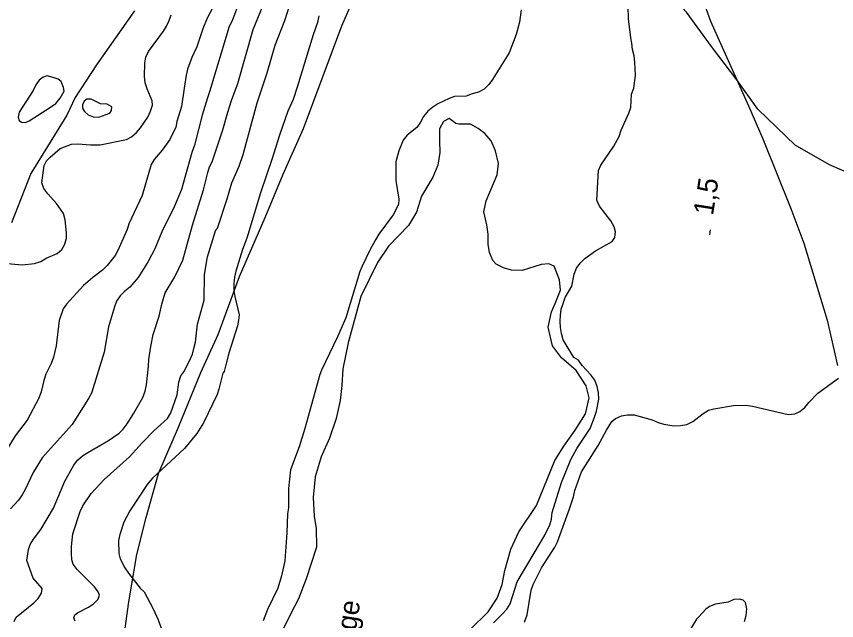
# Model space of a CAD drawing. Extents: x 282461 to 284471, y 5554090 to 5557646.
# Drawn here: x 282850.1 to 282973.4, y 5554989.5 to 5555080.4 of the extents above; entities that cross this region are included whole.
import ezdxf

# ---------------------------------------------------------------- set-up
doc = ezdxf.new("R2010")
doc.units = 0
for name, color, linetype in [('Niveau 1', 7, 'Continuous'), ('Niveau 2', 7, 'Continuous'), ('Niveau 22', 7, 'Continuous'), ('Niveau 3', 7, 'Continuous'), ('Niveau 7', 7, 'Continuous')]:
    doc.layers.add(name, color=color, linetype=linetype)

msp = doc.modelspace()

# ---------------------------------------------------------------- linework, layer by layer
at = {"layer": 'Niveau 1'}
msp.add_lwpolyline([(282883.17, 5555081.52), (282882.5, 5555079.78), (282882.04, 5555078.91), (282879.11, 5555069.06), (282878.77, 5555068.19), (282877.99, 5555065.58), (282876.84, 5555061.06), (282876.45, 5555059.96), (282874.9, 5555054.39), (282873.83, 5555051.9), (282871.92, 5555048.01), (282870.85, 5555045.45), (282869.89, 5555043.54), (282868.36, 5555041.15), (282867.11, 5555039.7), (282866.37, 5555039.11), (282865.68, 5555038.41), (282865.12, 5555037.6), (282864.78, 5555036.73), (282863.89, 5555033.71), (282863.25, 5555029.89), (282861.36, 5555023.75), (282860.91, 5555022.93), (282858.42, 5555019.04), (282853.92, 5555014.03), (282852.56, 5555011.82), (282851.38, 5555009.26), (282850.93, 5555008.45), (282850.36, 5555007.64), (282849.16, 5555006.35)], dxfattribs=at)
at = {"layer": 'Niveau 2'}
for points in [[(282855.64, 5555006.44), (282857.32, 5555010.51), (282858.68, 5555012.89), (282859.25, 5555013.65), (282859.99, 5555014.29), (282860.8, 5555014.82), (282863.89, 5555016.64), (282865.5, 5555017.7), (282866.13, 5555018.34), (282866.69, 5555019.15), (282867.72, 5555020.73), (282869.07, 5555023.11), (282869.41, 5555024.04), (282869.63, 5555024.97), (282869.94, 5555027.8), (282869.98, 5555028.79), (282870.25, 5555030.76), (282870.63, 5555032.55), (282871.52, 5555035.34), (282871.9, 5555037.13), (282872.4, 5555038.82), (282873.88, 5555041.26), (282875.06, 5555043.76), (282876.55, 5555049.04), (282878.16, 5555054.32), (282878.82, 5555056.93), (282879.1, 5555057.8), (282879.5, 5555058.55), (282881.11, 5555063.37), (282881.83, 5555066.04), (282882.39, 5555067.78), (282883.34, 5555070.33), (282885.67, 5555078.45), (282887.18, 5555082.11)], [(282880.06, 5555082.62), (282878.76, 5555080.18), (282878.09, 5555078.56), (282877.2, 5555075.84), (282876.41, 5555074.27), (282875.8, 5555072.47), (282875.58, 5555071.6), (282875.26, 5555069.64), (282874.89, 5555066.86), (282874.17, 5555064.6), (282874, 5555063.79), (282873.1, 5555061.93), (282871.97, 5555060.31), (282870.78, 5555058.91), (282870.32, 5555058.15), (282868.94, 5555053.46), (282866.97, 5555049.23), (282866.69, 5555048.36), (282865.29, 5555045.23), (282864.9, 5555044.47), (282863.7, 5555042.96), (282863.02, 5555042.26), (282861.53, 5555041.15), (282860.16, 5555039.92), (282857.6, 5555037.13), (282857.09, 5555036.43)], [(282862.53, 5554993.34), (282862.35, 5554993.86), (282861.82, 5554994.61), (282859.18, 5554997.19), (282858.59, 5554997.99), (282858.41, 5554998.68), (282858.34, 5554999.67), (282858.33, 5555000.65), (282858.54, 5555002.56), (282859.65, 5555005.93), (282860.04, 5555006.8), (282861.29, 5555008.66), (282863.23, 5555010.77), (282867.07, 5555014.16), (282868.95, 5555016.26), (282870.78, 5555018.13), (282872.78, 5555019.94), (282873.29, 5555020.76), (282874.24, 5555023.49), (282874.5, 5555025.4), (282874.78, 5555026.33), (282875.24, 5555026.97), (282876.14, 5555028.72), (282876.53, 5555029.59), (282876.75, 5555030.46), (282876.97, 5555031.39), (282877.29, 5555034.11), (282878.28, 5555037.71), (282878.35, 5555041.53), (282878.62, 5555043.39), (282878.78, 5555044.26), (282879.78, 5555047.51), (282880.01, 5555048.15), (282880.29, 5555048.56), (282881.74, 5555052.97), (282882.46, 5555055.41), (282883.53, 5555057.91), (282884.14, 5555059.65), (282886.25, 5555067.43), (282887.75, 5555071.96), (282888.97, 5555076.08), (282890.43, 5555079.8), (282891.27, 5555082.47)], [(282931.86, 5555035.49), (282931.97, 5555036.36), (282932.25, 5555037.23), (282932.58, 5555038.16), (282933.55, 5555039.86), (282933.93, 5555041.66), (282934.27, 5555042.53), (282934.84, 5555043.29), (282935.52, 5555043.99), (282937.13, 5555045.17), (282939.61, 5555046.58), (282940.01, 5555047.17), (282940.11, 5555048.04), (282939.93, 5555048.79), (282939.45, 5555049.66), (282937.74, 5555051.9), (282937.33, 5555052.77), (282937.56, 5555057.24), (282937.9, 5555058.05), (282939.89, 5555060.91), (282940.69, 5555062.37), (282940.97, 5555063.3), (282942.15, 5555065.86), (282942.43, 5555066.74), (282942.52, 5555068.71), (282942.86, 5555069.64), (282943.13, 5555071.56), (282943.04, 5555073.53), (282942.92, 5555074.51), (282942.67, 5555075.44), (282942.6, 5555076.42), (282942.42, 5555077.23), (282942.09, 5555080.07), (282942.01, 5555081.99)], [(282869.81, 5555065.29), (282870.2, 5555066.16), (282870.54, 5555067.09), (282870.47, 5555067.72), (282869.7, 5555069.51), (282869.4, 5555070.43), (282869.33, 5555071.41), (282869.36, 5555073.37), (282869.52, 5555074.29), (282869.92, 5555075.16), (282872.19, 5555078.19), (282872.64, 5555078.94), (282873.03, 5555079.81), (282873.31, 5555080.68)], [(282925.96, 5555081.42), (282925.69, 5555079.57), (282925.2, 5555077.7), (282924.13, 5555074.97), (282921.63, 5555070.94), (282921.06, 5555070.18), (282920.37, 5555069.48), (282919.51, 5555069.01), (282918.58, 5555068.77), (282917.66, 5555068.41), (282915.92, 5555068.39), (282915.11, 5555068.09), (282913.44, 5555067.27), (282912.64, 5555066.79), (282911.89, 5555066.15), (282911.26, 5555065.39), (282910.81, 5555064.52), (282910.24, 5555063.7), (282908.81, 5555062.58), (282908.18, 5555061.82), (282907.56, 5555060.19), (282907.12, 5555058.56), (282907.1, 5555055.72), (282907.54, 5555052.94), (282907.49, 5555052.13), (282906.7, 5555050.56), (282904.53, 5555047.64), (282904.02, 5555046.82), (282903.17, 5555045.25), (282902.04, 5555042.86), (282901.7, 5555042.04), (282899.59, 5555035.06), (282898.35, 5555032.21), (282895.92, 5555027.2), (282895.69, 5555026.56), (282893.42, 5555018.42), (282892.58, 5555015.69), (282891.29, 5555012.2), (282890.98, 5555009.41), (282890.96, 5555006.51)], [(282895.5, 5555080.52), (282895.34, 5555079.53), (282894.67, 5555077.67), (282892.28, 5555069.77), (282891.66, 5555067.91), (282890.87, 5555066.16), (282889.59, 5555062.55), (282888.53, 5555059.07), (282886.74, 5555053.89), (282884.68, 5555047.04), (282884.07, 5555045.35), (282883.07, 5555042.1), (282882.85, 5555041.17), (282882.74, 5555040.18), (282882.75, 5555039.2), (282882.88, 5555038.27), (282883.55, 5555035.55), (282883.45, 5555034.74), (282883.28, 5555033.87), (282882, 5555029.75), (282881.56, 5555028), (282881.28, 5555027.02), (282881.11, 5555026.73), (282880.51, 5555024.34), (282880.23, 5555023.53), (282878.2, 5555019.28), (282877.17, 5555017.65), (282875.35, 5555015.43), (282870.54, 5555010.93), (282869.74, 5555009.99), (282867.13, 5555006.03), (282866.23, 5555004.34), (282865.61, 5555002.48), (282865.39, 5555001.55), (282865.47, 5554999.64), (282865.66, 5554998.83), (282866.37, 5554997.45), (282866.9, 5554996.64), (282868.67, 5554994.4), (282869.25, 5554993.83), (282870.61, 5554991.29), (282871.39, 5554989.62), (282871.99, 5554988)], [(282857.24, 5555069.19), (282857.12, 5555069.71), (282856.76, 5555070.63), (282856.35, 5555070.97), (282855.6, 5555071.25), (282854.67, 5555071.48), (282854.1, 5555071.3), (282853.47, 5555070.83), (282852.96, 5555070.13), (282852.57, 5555069.26), (282850.48, 5555066.02), (282850.32, 5555065.26), (282850.49, 5555064.75), (282850.84, 5555064.52), (282851.42, 5555064.47), (282851.99, 5555064.7), (282855.19, 5555066.75), (282855.99, 5555067.34), (282856.62, 5555068.15), (282857.24, 5555069.19)], [(282863.71, 5555067.24), (282862.68, 5555067.29), (282861.28, 5555067.97), (282860.65, 5555067.96), (282860.25, 5555067.67), (282859.97, 5555067.15), (282859.98, 5555066.63), (282860.27, 5555066.11), (282860.85, 5555065.6), (282861.61, 5555065.32), (282862.47, 5555065.27), (282864.08, 5555065.86), (282864.36, 5555066.27), (282864.41, 5555066.84), (282863.71, 5555067.24)], [(282847.02, 5555043.38), (282850.94, 5555043.07), (282852.79, 5555043.26), (282853.71, 5555043.56), (282854.51, 5555044.03), (282856.17, 5555044.74), (282856.91, 5555045.38), (282857.31, 5555046.07), (282857.58, 5555047), (282857.57, 5555047.87), (282857.37, 5555049.83), (282857.13, 5555050.75), (282856.08, 5555052.29), (282854.79, 5555053.72), (282854.2, 5555054.53), (282853.9, 5555055.39), (282854.22, 5555057.99), (282854.56, 5555058.68), (282855.12, 5555059.27), (282856.61, 5555060.55), (282858.33, 5555061.2), (282859.31, 5555061.27), (282861.21, 5555061.11), (282862.65, 5555061.13), (282866.62, 5555061.92), (282867.37, 5555062.33), (282868.11, 5555062.97), (282868.73, 5555063.67), (282869.81, 5555065.29)], [(282857.09, 5555036.43), (282856.48, 5555034.69), (282856.01, 5555030.87), (282855.63, 5555029.14), (282855.29, 5555028.21), (282854.5, 5555026.59), (282854.17, 5555025.66), (282853.79, 5555023.92), (282853.45, 5555023), (282851.65, 5555019.69), (282849.89, 5555017.3), (282848.08, 5555014.34), (282847, 5555012.77), (282846.38, 5555012.07), (282845.01, 5555010.85), (282843.52, 5555009.85), (282841.06, 5555008.5), (282837.34, 5555005.87), (282835.79, 5555004.87), (282834.93, 5555004.46), (282832.18, 5555003.45), (282830.35, 5555002.22)], [(282921.77, 5554989.18), (282923.14, 5554990.52), (282923.77, 5554991.22), (282924.28, 5554992.04), (282925.34, 5554995.36), (282929.49, 5555002.35), (282930.28, 5555003.93), (282930.5, 5555004.8), (282930.6, 5555005.79), (282932, 5555010.32), (282933.4, 5555013.76), (282934.31, 5555015.39), (282936.3, 5555018.42), (282936.98, 5555020.11), (282937.26, 5555021.04), (282937.64, 5555022.84), (282937.57, 5555023.83), (282937.38, 5555024.76), (282937.02, 5555025.68), (282936.44, 5555026.49), (282935.14, 5555027.92), (282934.55, 5555028.73), (282933.85, 5555029.13), (282932.25, 5555031.78), (282932.01, 5555032.71), (282931.88, 5555033.63), (282931.81, 5555034.56), (282931.86, 5555035.49)], [(282926.45, 5554989.26), (282926.84, 5554990.37), (282927.43, 5554994.08), (282927.77, 5554994.95), (282929.01, 5554997.46), (282931, 5555000.55), (282931.4, 5555001.36), (282933.19, 5555006.36), (282933.8, 5555008.16), (282934.02, 5555009.09), (282935.03, 5555011.88), (282937.53, 5555015.85), (282938.78, 5555018.18), (282939.57, 5555019.46), (282940.15, 5555019.93), (282941.01, 5555020.34), (282941.93, 5555020.47), (282942.92, 5555020.48), (282945.65, 5555019.75), (282946.52, 5555019.35), (282947.4, 5555019.07), (282948.91, 5555018.85), (282949.89, 5555018.86), (282950.87, 5555019.04), (282951.74, 5555019.46), (282953.29, 5555020.69), (282954.09, 5555021.16), (282954.9, 5555021.4), (282957.85, 5555021.89), (282959.76, 5555021.91), (282960.74, 5555021.8), (282966.09, 5555020.52), (282967.07, 5555020.65), (282967.82, 5555021), (282968.57, 5555021.59), (282969.2, 5555022.35), (282970.57, 5555023.75), (282973.67, 5555025.98)], [(282849.73, 5554989.38), (282850.01, 5554990.02), (282852.7, 5554992.19), (282853.33, 5554992.83), (282853.84, 5554993.64), (282853.94, 5554994.34), (282852.6, 5554995.89), (282851.64, 5554998.54), (282851.85, 5555000.22), (282852.13, 5555000.97), (282852.64, 5555001.79), (282853.72, 5555003.24), (282855.64, 5555006.44)], [(282890.96, 5555006.51), (282890.8, 5555005.58), (282890.72, 5555002.74), (282890.42, 5554998.51), (282889.93, 5554996.24), (282889.37, 5554994.38), (282887.79, 5554991.18), (282887.17, 5554989.49)], [(282858.87, 5554989.43), (282858.69, 5554989.95), (282858.86, 5554990.41), (282859.26, 5554990.7), (282860.87, 5554991.53), (282861.67, 5554992.06), (282862.36, 5554992.76), (282862.53, 5554993.34)], [(282959.54, 5554989.38), (282959.76, 5554990.31), (282959.87, 5554991.3), (282959.68, 5554992.22), (282959.33, 5554992.57), (282958.75, 5554992.73), (282957.94, 5554992.67), (282957.08, 5554992.31), (282955.17, 5554992.01), (282954.25, 5554991.65), (282953.73, 5554991.24), (282952.65, 5554990.07)], [(282952.65, 5554990.07), (282952.3, 5554989.72), (282951.28, 5554988.09)]]:
    msp.add_lwpolyline(points, dxfattribs=at)
at = {"layer": 'Niveau 22'}
for points in [[(282865.79, 5554984.02), (282866.98, 5554992.36), (282868.14, 5554999.44), (282869.58, 5555005.01), (282871.42, 5555011.64), (282874.41, 5555018.61), (282877.8, 5555026.86), (282880.37, 5555032.57), (282883.6, 5555041.31), (282887.48, 5555050.16), (282890.18, 5555056.68), (282893.22, 5555063.55), (282899, 5555079.01), (282901.37, 5555084.6), (282903.4, 5555089.14), (282906.06, 5555093.9), (282908, 5555097.24), (282910.52, 5555100.24), (282912.97, 5555103.37), (282917.2, 5555107.88), (282925.31, 5555115.83), (282931.65, 5555122.63), (282934.56, 5555125.93), (282939.15, 5555131.43)], [(282976.02, 5555056.51), (282972.29, 5555058.1), (282967.16, 5555061.06), (282961.52, 5555066.46), (282958.35, 5555070.91), (282954.55, 5555075.88), (282950.78, 5555081.06), (282943.85, 5555088.65), (282936.77, 5555094.05), (282933.26, 5555096.45), (282929.63, 5555099.39), (282926.89, 5555101.04), (282923.39, 5555102.82), (282920.01, 5555104.71), (282916.08, 5555106.71), (282909.77, 5555108.71), (282903.82, 5555110.09), (282898.96, 5555111.5), (282894.98, 5555112.25), (282890.08, 5555112.91)], [(282953.07, 5555083.52), (282954.39, 5555079.7), (282960.11, 5555067), (282962.26, 5555062.03), (282966.5, 5555051.51), (282968.42, 5555046.31), (282971.97, 5555034.74), (282973.49, 5555027.9)], [(282867.81, 5555081.28), (282862.1, 5555073.13), (282858.9, 5555068.24), (282857.66, 5555065.58), (282852.21, 5555056.78), (282849.3, 5555049.37)]]:
    msp.add_lwpolyline(points, dxfattribs=at)
at = {"layer": 'Niveau 3'}
msp.add_line((282954.3, 5555047.54), (282954.42, 5555048.33), dxfattribs=at)
at = {"layer": 'Niveau 7'}
for points in [[(282922.17, 5555043.17), (282921.7, 5555043.69), (282921.16, 5555044.9), (282920.97, 5555046.17), (282920.96, 5555047.68), (282920.76, 5555049.07), (282920.33, 5555051.04), (282920.66, 5555052.67), (282922.35, 5555056.57), (282922.56, 5555058.31), (282922.08, 5555060.22), (282921.42, 5555061.72), (282920.48, 5555062.81), (282919.48, 5555063.56), (282918.32, 5555064.24), (282916.58, 5555064.23), (282916.11, 5555064.34), (282915.12, 5555065.08), (282914.25, 5555064.61), (282913.69, 5555063.5), (282913.65, 5555061.7), (282913.73, 5555059.96), (282913.41, 5555058.05), (282912.68, 5555056.24), (282910.97, 5555053.38), (282910.19, 5555051), (282909, 5555048.96), (282906.02, 5555045.86), (282904.37, 5555043.4), (282901.83, 5555038.28), (282899.95, 5555031.3), (282899.12, 5555027.41), (282898.98, 5555024.91), (282898.72, 5555022.65), (282898.12, 5555019.92), (282897.11, 5555016.95), (282895.87, 5555014.15), (282894.98, 5555011.13), (282894.67, 5555008.05), (282894.82, 5555005.21), (282895.13, 5555003.36), (282895.17, 5555000.58), (282893.61, 5554995.81), (282892.48, 5554992.78), (282891.24, 5554990.51), (282890.22, 5554988.35)], [(282934.07, 5555018.17), (282935.61, 5555020.62), (282936.16, 5555023.06), (282935.73, 5555024.85), (282934.19, 5555027.16), (282932.03, 5555029.05), (282930.67, 5555030.84), (282930, 5555033.67), (282930.49, 5555036), (282931.06, 5555037.22), (282931.84, 5555039.26), (282931.71, 5555040.77), (282930.93, 5555042.85), (282930.11, 5555043.19), (282928.95, 5555043.12), (282926.12, 5555042.22), (282924.5, 5555042.26), (282923.28, 5555042.6), (282922.17, 5555043.17)], [(282918.21, 5554988.15), (282920.96, 5554990.85), (282922.33, 5554992.89), (282923.11, 5554994.93), (282923.49, 5554997.07), (282924.38, 5555000.27), (282925.57, 5555002.89), (282928.24, 5555006.86), (282931, 5555013.62), (282932.36, 5555015.77), (282934.07, 5555018.17)]]:
    msp.add_lwpolyline(points, dxfattribs=at)

# ---------------------------------------------------------------- texts
at = {"layer": 'Niveau 3'}
msp.add_text('1,5  ', height=3, rotation=81.0957, dxfattribs=at).set_placement((282954.78, 5555050.38))
at = {"layer": 'Niveau 7'}
msp.add_text('Marécage', height=3, rotation=81.5139, dxfattribs=at).set_placement((282899.14, 5554974.73))

doc.saveas('drawing.dxf')
